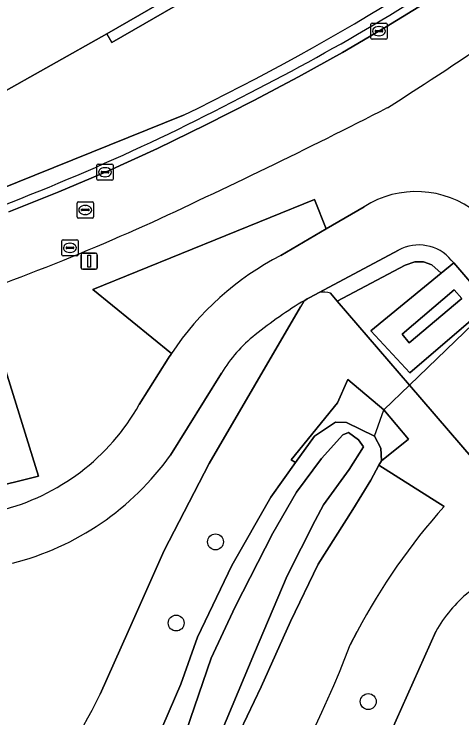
# Model space of a CAD drawing. Extents: x 155018 to 156648, y 383979 to 385733.
# Drawn here: x 156090.87 to 156118.48, y 384244.66 to 384288.07 of the extents above; entities that cross this region are included whole.
import ezdxf

# ---------------------------------------------------------------- set-up
doc = ezdxf.new("R2010")
doc.units = 0
for name, color, linetype in [('IMGEO_Berm_groen', 7, 'Continuous'), ('IMGEO_Boom', 7, 'Continuous'), ('IMGEO_Duiker', 7, 'Continuous'), ('IMGEO_Fietspad_gesloten', 7, 'Continuous'), ('IMGEO_Groenvoorziening', 7, 'Continuous'), ('IMGEO_Kolk', 7, 'Continuous'), ('IMGEO_Lichtmast', 7, 'Continuous'), ('IMGEO_Loofbos', 7, 'Continuous'), ('IMGEO_Muur', 7, 'Continuous'), ('IMGEO_Oever', 7, 'Continuous'), ('IMGEO_Rijbaan_lokaal_gesloten', 7, 'Continuous'), ('IMGEO_Rijbaan_regionaal_gesloten', 7, 'Continuous'), ('IMGEO_Rioolput', 7, 'Continuous'), ('IMGEO_Terreindeel_gesloten', 7, 'Continuous'), ('IMGEO_Waterloop', 7, 'Continuous')]:
    doc.layers.add(name, color=color, linetype=linetype)

msp = doc.modelspace()

# ---------------------------------------------------------------- linework, layer by layer
at = {"layer": 'IMGEO_Berm_groen'}
for points in [[(156101.318, 384281.837), (156086.478, 384275.851), (156064.431, 384270.328), (156057.303, 384269.023), (156049.075, 384267.847), (156049.133, 384267.055), (156050.08, 384267.128)], [(156098.587, 384263.992), (156100.376, 384266.831), (156100.442, 384266.935), (156100.51, 384267.038), (156100.578, 384267.141), (156095.724, 384271.089), (156109.384, 384276.628), (156110.114, 384274.821), (156112.446, 384276.189)], [(156037.999, 384259.238), (156043.614, 384259.578), (156048.285, 384259.993), (156052.943, 384260.527), (156057.586, 384261.18), (156062.212, 384261.952), (156066.815, 384262.842), (156071.395, 384263.849), (156075.947, 384264.974), (156080.469, 384266.214), (156084.958, 384267.57), (156089.411, 384269.04), (156092.372, 384259.571), (156079.21, 384256.294), (156066.019, 384253.133), (156052.801, 384250.089), (156040.596, 384247.388)]]:
    msp.add_lwpolyline(points, dxfattribs=at)
for centre, radius, start, end in [((156036.956, 384414.832), 147.75, 295.82436, 308.17341), ((156043.379, 384405.07), 136.734, 296.97624, 304.76505), ((155974.624, 384501.293), 259.53, 302.45491, 306.22741), ((156039.6, 384407.27), 140.428, 289.82399, 297.94299), ((155924.682, 384652.776), 416, 294.76311, 297.05486), ((156115.664, 384271.127), 5.998, 51.5269, 122.4441), ((156036.982, 384413.884), 152.049, 287.41088, 294.04354), ((156086.746, 384270.641), 13.58, 283.7739, 330.6867)]:
    msp.add_arc(centre, radius, start, end, dxfattribs=at)
at = {"layer": 'IMGEO_Boom'}
for centre in [(156103.287, 384255.518), (156100.867, 384250.513), (156112.705, 384245.671)]:
    msp.add_circle(centre, 0.489, dxfattribs=at)
at = {"layer": 'IMGEO_Duiker'}
msp.add_lwpolyline([(156113.08, 384262.046), (156113.675, 384263.671), (156115.251, 384265.189), (156122.588, 384272.255), (156127.917, 384277.387), (156128.031, 384277.497), (156129.797, 384279.198), (156131.476, 384280.815)], dxfattribs=at)
at = {"layer": 'IMGEO_Fietspad_gesloten'}
for points in [[(156112.446, 384276.189), (156110.114, 384274.821), (156107.315, 384273.18)], [(156108.79, 384270.414), (156108.944, 384270.505), (156109.098, 384270.595), (156109.684, 384270.907), (156114.568, 384273.503)], [(156117.821, 384272.894), (156117.972, 384272.719), (156120.169, 384270.161), (156127.057, 384262.14), (156128.048, 384260.964)], [(156100.578, 384267.141), (156100.51, 384267.038), (156100.442, 384266.935), (156100.376, 384266.831), (156098.587, 384263.992)], [(156100.507, 384260.869), (156103.661, 384265.926)]]:
    msp.add_lwpolyline(points, dxfattribs=at)
for centre, radius, start, end in [((156115.664, 384271.127), 5.998, 51.5269, 122.4441), ((156115.829, 384271.245), 2.586, 39.6104, 119.1822), ((156115.572, 384257.191), 17.995, 117.3134, 146.4323), ((156122.156, 384247.986), 26.109, 120.7927, 128.9695), ((156111.284, 384261.313), 8.911, 128.511, 148.8186), ((156086.746, 384270.641), 13.58, 283.7739, 330.6867), ((156086.555, 384270.807), 17.13, 284.2784, 324.5359)]:
    msp.add_arc(centre, radius, start, end, dxfattribs=at)
at = {"layer": 'IMGEO_Groenvoorziening'}
for points in [[(156109.357, 384293.518), (156096.894, 384286.312), (156096.592, 384286.85), (156089.714, 384282.988)], [(156052.596, 384268.577), (156049.075, 384267.847), (156057.303, 384269.023), (156064.431, 384270.328), (156086.478, 384275.851), (156101.318, 384281.837)], [(156114.568, 384273.503), (156109.684, 384270.907)], [(156110.375, 384270.859), (156110.798, 384270.367), (156114.97, 384272.584), (156115.575, 384272.795), (156116.118, 384272.789), (156116.626, 384272.599), (156117.197, 384272.086), (156117.972, 384272.719), (156117.821, 384272.894)], [(156128.048, 384260.964), (156127.057, 384262.14), (156120.169, 384270.161), (156115.278, 384265.941), (156112.863, 384268.545), (156117.197, 384272.086), (156116.626, 384272.599), (156116.118, 384272.789), (156115.575, 384272.795), (156114.97, 384272.584), (156110.798, 384270.367), (156115.251, 384265.189), (156120.822, 384258.712)], [(156096.172, 384246.136), (156097.902, 384250), (156100.134, 384254.983), (156102.892, 384260.358), (156108.535, 384270.016)], [(156103.661, 384265.926), (156100.507, 384260.869)], [(156113.362, 384260.241), (156112.872, 384259.323), (156111.761, 384257.524), (156109.616, 384254.15), (156107.916, 384250.606), (156106.101, 384246.581), (156104.369, 384242.97), (156102.487, 384239.834), (156100.417, 384237.135), (156097.695, 384233.619), (156093.413, 384228.951), (156086.563, 384222.509), (156076.396, 384213.634), (156066.696, 384205.612), (156057.38, 384197.54), (156049.546, 384190.659), (156037.913, 384180.38)], [(156117.387, 384257.705), (156113.362, 384260.241)], [(156111.594, 384249.164), (156112.023, 384250)], [(156116.864, 384250), (156112.671, 384240.62)]]:
    msp.add_lwpolyline(points, dxfattribs=at)
for points in [[(156117.197, 384272.086), (156112.863, 384268.545), (156115.278, 384265.941), (156120.169, 384270.161), (156117.972, 384272.719)], [(156115.231, 384267.803), (156114.79, 384268.328), (156118.005, 384271.069), (156118.467, 384270.531)], [(156115.231, 384267.803), (156118.467, 384270.531), (156118.005, 384271.069), (156114.79, 384268.328)]]:
    msp.add_lwpolyline(points, close=True, dxfattribs=at)
for centre, radius, start, end in [((156036.956, 384414.832), 147.75, 295.82436, 308.17341), ((156115.829, 384271.245), 2.586, 39.6104, 119.1822), ((156109.927, 384269.41), 1.516, 72.8247, 99.228), ((156122.156, 384247.986), 26.109, 120.7927, 128.9695), ((156109.93, 384269.403), 1.523, 138.4267, 156.2776), ((156111.284, 384261.313), 8.911, 128.511, 148.8186), ((156086.555, 384270.807), 17.13, 284.2784, 324.5359), ((156146.263, 384231.883), 38.738, 138.1955, 152.1155), ((156124.276, 384245.819), 8.509, 129.0988, 150.5728), ((156049.355, 384272.978), 66.639, 314.39859, 339.06205), ((156075.183, 384255.851), 23.128, 313.3424, 335.1638)]:
    msp.add_arc(centre, radius, start, end, dxfattribs=at)
at = {"layer": 'IMGEO_Kolk'}
for p, q in [((156112.865, 384286.591), (156112.865, 384287.443)), ((156112.94, 384287.517), (156113.792, 384287.517)), ((156113.353, 384287.297), (156113.378, 384287.297)), ((156113.866, 384287.443), (156113.866, 384286.591)), ((156113.124, 384287.011), (156113.124, 384287.023)), ((156113.562, 384286.974), (156113.164, 384286.974)), ((156113.167, 384287.06), (156113.565, 384287.06)), ((156113.608, 384287.023), (156113.608, 384287.011)), ((156113.792, 384286.517), (156112.94, 384286.517)), ((156113.376, 384286.737), (156113.351, 384286.737)), ((156095.977, 384277.892), (156095.977, 384278.744)), ((156096.052, 384278.818), (156096.904, 384278.818)), ((156096.465, 384278.598), (156096.49, 384278.598)), ((156096.978, 384278.744), (156096.978, 384277.892)), ((156096.236, 384278.312), (156096.236, 384278.324)), ((156096.674, 384278.275), (156096.276, 384278.275)), ((156096.279, 384278.361), (156096.677, 384278.361)), ((156096.72, 384278.324), (156096.72, 384278.312)), ((156096.904, 384277.818), (156096.052, 384277.818)), ((156096.488, 384278.038), (156096.463, 384278.038))]:
    msp.add_line(p, q, dxfattribs=at)
for points in [[(156112.865, 384286.591), (156112.865, 384287.443)], [(156112.94, 384287.517), (156113.792, 384287.517)], [(156113.866, 384287.443), (156113.866, 384286.591)], [(156113.792, 384286.517), (156112.94, 384286.517)], [(156095.977, 384277.892), (156095.977, 384278.744)], [(156096.052, 384278.818), (156096.904, 384278.818)], [(156096.978, 384278.744), (156096.978, 384277.892)], [(156096.904, 384277.818), (156096.052, 384277.818)]]:
    msp.add_lwpolyline(points, dxfattribs=at)
for centre, radius, start, end in [((156112.942, 384287.441), 0.0765, 91.552, 178.448), ((156112.942, 384287.441), 0.0765, 91.552, 178.448), ((156113.79, 384287.441), 0.0765, 1.552, 88.448), ((156113.79, 384287.441), 0.0765, 1.552, 88.448), ((156113.164, 384287.02), 0.0403, 85.8775, 175.7526), ((156113.161, 384287.01), 0.0366, 178.938, 274.7102), ((156113.565, 384287.017), 0.043, 264.8664, 352.4533), ((156113.569, 384287.022), 0.0386, 1.7309, 96.639), ((156112.942, 384286.593), 0.0765, 181.552, 268.448), ((156112.942, 384286.593), 0.0765, 181.552, 268.448), ((156113.79, 384286.593), 0.0765, 271.552, 358.448), ((156113.79, 384286.593), 0.0765, 271.552, 358.448), ((156096.054, 384278.742), 0.0765, 91.552, 178.448), ((156096.054, 384278.742), 0.0765, 91.552, 178.448), ((156096.902, 384278.742), 0.0765, 1.552, 88.448), ((156096.902, 384278.742), 0.0765, 1.552, 88.448), ((156096.276, 384278.321), 0.0403, 85.8775, 175.7526), ((156096.273, 384278.311), 0.0366, 178.938, 274.7102), ((156096.677, 384278.318), 0.043, 264.8664, 352.4533), ((156096.681, 384278.323), 0.0386, 1.7309, 96.639), ((156096.054, 384277.894), 0.0765, 181.552, 268.448), ((156096.054, 384277.894), 0.0765, 181.552, 268.448), ((156096.902, 384277.894), 0.0765, 271.552, 358.448), ((156096.902, 384277.894), 0.0765, 271.552, 358.448)]:
    msp.add_arc(centre, radius, start, end, dxfattribs=at)
for centre, major_axis, ratio, start_param, end_param in [((156113.352, 384287.017), (-0.387, 0.002), 0.722429, 4.712389, 7.853982), ((156113.377, 384287.017), (-0.39, 0.002), 0.717154, 1.570796, 4.712389), ((156096.464, 384278.318), (-0.387, 0.002), 0.722429, 4.712389, 7.853982), ((156096.489, 384278.318), (-0.39, 0.002), 0.717154, 1.570796, 4.712389)]:
    msp.add_ellipse(centre, major_axis=major_axis, ratio=ratio, start_param=start_param, end_param=end_param, dxfattribs=at)
at = {"layer": 'IMGEO_Lichtmast'}
for p, q in [((156095.104, 384273.329), (156095.894, 384273.329)), ((156095.894, 384273.329), (156095.104, 384273.329)), ((156095.004, 384272.429), (156095.004, 384273.229)), ((156095.004, 384273.229), (156095.004, 384272.429)), ((156095.994, 384273.229), (156095.994, 384272.429)), ((156095.994, 384272.429), (156095.994, 384273.229)), ((156095.894, 384272.329), (156095.104, 384272.329)), ((156095.104, 384272.329), (156095.894, 384272.329))]:
    msp.add_line(p, q, dxfattribs=at)
msp.add_lwpolyline([(156095.424, 384273.204), (156095.574, 384273.204), (156095.574, 384272.454), (156095.424, 384272.454), (156095.424, 384273.204)], dxfattribs=at)
for centre, start, end in [((156095.104, 384273.229), 90, 180), ((156095.104, 384273.229), 90, 180), ((156095.894, 384273.229), 0, 90), ((156095.894, 384273.229), 360, 90), ((156095.104, 384272.429), 180, 270), ((156095.104, 384272.429), 180, 270), ((156095.894, 384272.429), 270, 0), ((156095.894, 384272.429), 270, 0)]:
    msp.add_arc(centre, 0.1, start, end, dxfattribs=at)
at = {"layer": 'IMGEO_Loofbos'}
for points in [[(156107.315, 384273.18), (156110.114, 384274.821), (156109.384, 384276.628), (156095.724, 384271.089), (156100.578, 384267.141)], [(156109.684, 384270.907), (156109.098, 384270.595), (156108.944, 384270.505), (156108.79, 384270.414)], [(156120.822, 384258.712), (156115.251, 384265.189), (156110.798, 384270.367), (156110.375, 384270.859)], [(156108.535, 384270.016), (156102.892, 384260.358), (156100.134, 384254.983), (156097.902, 384250), (156096.172, 384246.136)], [(156040.596, 384247.388), (156052.801, 384250.089), (156066.019, 384253.133), (156079.21, 384256.294), (156092.372, 384259.571), (156089.411, 384269.04), (156084.958, 384267.57), (156080.469, 384266.214), (156075.947, 384264.974), (156071.395, 384263.849), (156066.815, 384262.842), (156062.212, 384261.952), (156057.586, 384261.18), (156052.943, 384260.527), (156048.285, 384259.993), (156043.614, 384259.578), (156037.999, 384259.238)], [(156100.038, 384244.165), (156101.161, 384246.745), (156102.184, 384249.638), (156104.286, 384254.072), (156106.697, 384258.277), (156108.224, 384260.408), (156107.947, 384260.573), (156110.803, 384264.092), (156111.446, 384265.543), (156113.675, 384263.671), (156115.184, 384261.86), (156113.513, 384260.524), (156113.362, 384260.241), (156117.387, 384257.705)], [(156112.023, 384250), (156111.594, 384249.164)], [(156112.671, 384240.62), (156116.864, 384250)]]:
    msp.add_lwpolyline(points, dxfattribs=at)
for centre, radius, start, end in [((156115.572, 384257.191), 17.995, 117.3134, 146.4323), ((156109.927, 384269.41), 1.516, 72.8247, 99.228), ((156109.93, 384269.403), 1.523, 138.4267, 156.2776), ((156146.263, 384231.883), 38.738, 138.1955, 152.1155), ((156124.276, 384245.819), 8.509, 129.0988, 150.5728), ((156049.355, 384272.978), 66.639, 314.39859, 339.06205), ((156075.183, 384255.851), 23.128, 313.3424, 335.1638)]:
    msp.add_arc(centre, radius, start, end, dxfattribs=at)
at = {"layer": 'IMGEO_Muur'}
msp.add_lwpolyline([(156109.04, 384294.048), (156096.592, 384286.85), (156096.894, 384286.312), (156109.357, 384293.518)], dxfattribs=at)
at = {"layer": 'IMGEO_Oever'}
for points in [[(156104.369, 384242.97), (156106.101, 384246.581), (156107.916, 384250.606), (156109.616, 384254.15), (156111.761, 384257.524), (156112.872, 384259.323), (156113.362, 384260.241), (156113.513, 384260.524), (156113.486, 384261.303), (156113.08, 384262.046), (156111.361, 384262.892), (156110.689, 384262.899), (156109.394, 384262.04), (156108.224, 384260.408), (156106.697, 384258.277), (156104.286, 384254.072), (156102.184, 384249.638), (156101.161, 384246.745), (156100.038, 384244.165)], [(156101.484, 384243.841), (156103.018, 384248.339), (156104.5, 384251.514), (156106.828, 384256.064), (156108.284, 384258.578), (156109.818, 384260.668), (156111.141, 384262.123), (156111.485, 384262.256), (156112.094, 384261.806), (156112.411, 384261.383), (156111.538, 384259.98), (156109.956, 384257.801), (156109.438, 384256.847), (156107.697, 384253.429), (156105.701, 384248.673), (156103.302, 384242.983)]]:
    msp.add_lwpolyline(points, dxfattribs=at)
at = {"layer": 'IMGEO_Rijbaan_lokaal_gesloten'}
for points in [[(156197.677, 384357.569), (156129.332, 384298.018), (156128.093, 384297.017), (156126.837, 384296.038), (156125.565, 384295.081), (156124.276, 384294.146), (156122.972, 384293.233), (156121.652, 384292.342), (156119.075, 384290.598), (156116.461, 384288.911), (156113.81, 384287.281), (156111.125, 384285.709), (156108.406, 384284.196), (156105.655, 384282.743), (156102.699, 384281.231), (156099.709, 384279.786), (156096.687, 384278.41), (156093.635, 384277.102), (156090.553, 384275.864)], [(156090.553, 384275.864), (156093.635, 384277.102), (156096.687, 384278.41), (156099.709, 384279.786), (156102.699, 384281.231), (156105.655, 384282.743), (156108.406, 384284.196), (156111.125, 384285.709), (156113.81, 384287.281), (156116.461, 384288.911), (156119.075, 384290.598), (156121.652, 384292.342), (156122.972, 384293.233), (156124.276, 384294.146), (156125.565, 384295.081), (156126.837, 384296.038), (156128.093, 384297.017), (156129.332, 384298.018), (156197.677, 384357.569)]]:
    msp.add_lwpolyline(points, dxfattribs=at)
for centre, radius, start, end in [((156043.379, 384405.07), 136.734, 296.97624, 304.76505), ((155974.624, 384501.293), 259.53, 302.45491, 306.22741), ((156039.6, 384407.27), 140.428, 289.82399, 297.94299), ((155924.682, 384652.776), 416, 294.76311, 297.05486), ((156036.982, 384413.884), 152.049, 287.41088, 294.04354)]:
    msp.add_arc(centre, radius, start, end, dxfattribs=at)
at = {"layer": 'IMGEO_Rijbaan_regionaal_gesloten'}
msp.add_lwpolyline([(156089.714, 384282.988), (156096.592, 384286.85), (156109.04, 384294.048)], dxfattribs=at)
at = {"layer": 'IMGEO_Rioolput'}
for p, q in [((156094.759, 384275.563), (156094.759, 384276.415)), ((156094.834, 384276.489), (156095.686, 384276.489)), ((156095.76, 384276.415), (156095.76, 384275.563)), ((156095.018, 384275.983), (156095.018, 384275.995)), ((156095.456, 384275.946), (156095.058, 384275.946)), ((156095.061, 384276.032), (156095.459, 384276.032)), ((156095.247, 384276.269), (156095.272, 384276.269)), ((156095.502, 384275.995), (156095.502, 384275.983)), ((156095.27, 384275.709), (156095.245, 384275.709)), ((156095.686, 384275.489), (156094.834, 384275.489)), ((156093.816, 384273.226), (156093.816, 384274.078)), ((156093.891, 384274.152), (156094.743, 384274.152)), ((156094.304, 384273.932), (156094.329, 384273.932)), ((156094.817, 384274.078), (156094.817, 384273.226)), ((156094.075, 384273.646), (156094.075, 384273.658)), ((156094.513, 384273.609), (156094.115, 384273.609)), ((156094.118, 384273.695), (156094.516, 384273.695)), ((156094.327, 384273.372), (156094.302, 384273.372)), ((156094.559, 384273.658), (156094.559, 384273.646)), ((156094.743, 384273.152), (156093.891, 384273.152))]:
    msp.add_line(p, q, dxfattribs=at)
for points in [[(156094.759, 384275.563), (156094.759, 384276.415)], [(156094.834, 384276.489), (156095.686, 384276.489)], [(156095.76, 384276.415), (156095.76, 384275.563)], [(156095.686, 384275.489), (156094.834, 384275.489)], [(156093.816, 384273.226), (156093.816, 384274.078)], [(156093.891, 384274.152), (156094.743, 384274.152)], [(156094.817, 384274.078), (156094.817, 384273.226)], [(156094.743, 384273.152), (156093.891, 384273.152)]]:
    msp.add_lwpolyline(points, dxfattribs=at)
for centre, radius, start, end in [((156094.836, 384276.413), 0.0765, 91.552, 178.448), ((156094.836, 384276.413), 0.0765, 91.552, 178.448), ((156095.684, 384276.413), 0.0765, 1.552, 88.448), ((156095.684, 384276.413), 0.0765, 1.552, 88.448), ((156095.058, 384275.992), 0.0403, 85.8775, 175.7526), ((156095.055, 384275.982), 0.0366, 178.938, 274.7102), ((156095.459, 384275.989), 0.043, 264.8664, 352.4533), ((156095.463, 384275.994), 0.0386, 1.7309, 96.639), ((156094.836, 384275.565), 0.0765, 181.552, 268.448), ((156094.836, 384275.565), 0.0765, 181.552, 268.448), ((156095.684, 384275.565), 0.0765, 271.552, 358.448), ((156095.684, 384275.565), 0.0765, 271.552, 358.448), ((156093.893, 384274.076), 0.0765, 91.552, 178.448), ((156093.893, 384274.076), 0.0765, 91.552, 178.448), ((156094.741, 384274.076), 0.0765, 1.552, 88.448), ((156094.741, 384274.076), 0.0765, 1.552, 88.448), ((156094.115, 384273.655), 0.0403, 85.8775, 175.7526), ((156094.112, 384273.645), 0.0366, 178.938, 274.7102), ((156094.516, 384273.652), 0.043, 264.8664, 352.4533), ((156094.52, 384273.657), 0.0386, 1.7309, 96.639), ((156093.893, 384273.228), 0.0765, 181.552, 268.448), ((156093.893, 384273.228), 0.0765, 181.552, 268.448), ((156094.741, 384273.228), 0.0765, 271.552, 358.448), ((156094.741, 384273.228), 0.0765, 271.552, 358.448)]:
    msp.add_arc(centre, radius, start, end, dxfattribs=at)
for centre, major_axis, ratio, start_param, end_param in [((156095.246, 384275.989), (-0.387, 0.002), 0.722429, 4.712389, 7.853982), ((156095.271, 384275.989), (-0.39, 0.002), 0.717154, 1.570796, 4.712389), ((156094.303, 384273.652), (-0.387, 0.002), 0.722429, 4.712389, 7.853982), ((156094.328, 384273.652), (-0.39, 0.002), 0.717154, 1.570796, 4.712389)]:
    msp.add_ellipse(centre, major_axis=major_axis, ratio=ratio, start_param=start_param, end_param=end_param, dxfattribs=at)
at = {"layer": 'IMGEO_Terreindeel_gesloten'}
msp.add_lwpolyline([(156108.224, 384260.408), (156109.394, 384262.04), (156110.689, 384262.899), (156111.361, 384262.892), (156113.08, 384262.046), (156113.486, 384261.303), (156113.513, 384260.524), (156115.184, 384261.86), (156113.675, 384263.671), (156111.446, 384265.543), (156110.803, 384264.092), (156107.947, 384260.573)], close=True, dxfattribs=at)
at = {"layer": 'IMGEO_Waterloop'}
msp.add_lwpolyline([(156103.302, 384242.983), (156105.701, 384248.673), (156107.697, 384253.429), (156109.438, 384256.847), (156109.956, 384257.801), (156111.538, 384259.98), (156112.411, 384261.383), (156112.094, 384261.806), (156111.485, 384262.256), (156111.141, 384262.123), (156109.818, 384260.668), (156108.284, 384258.578), (156106.828, 384256.064), (156104.5, 384251.514), (156103.018, 384248.339), (156101.484, 384243.841)], dxfattribs=at)

doc.saveas('drawing.dxf')
